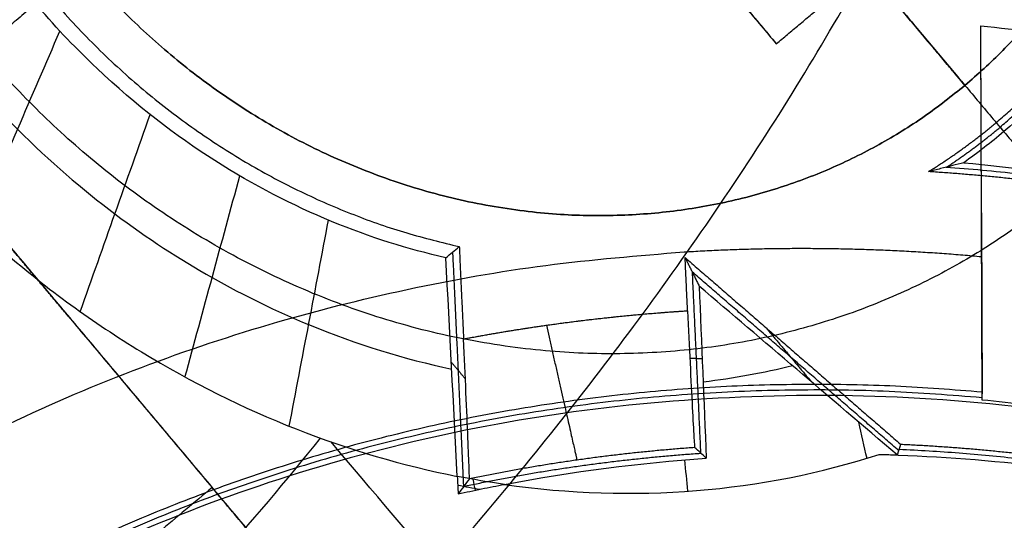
# Model space of a CAD drawing. Header units: millimetres. Extents: x -1267 to 1231, y -1283 to 1250.
# Tile 428 of 656: x 969.33 to 971.89, y -1063.66 to -1062.36. Entities that reach past the tile are written whole.
import ezdxf

# ---------------------------------------------------------------- set-up
doc = ezdxf.new("R2010")
doc.units = ezdxf.units.MM
doc.layers.add('Default', color=7, linetype='Continuous', true_color=0x000000)

msp = doc.modelspace()

# ---------------------------------------------------------------- linework, layer by layer
at = {"layer": 'Default'}
for points, degree in [([(1178.9433, -1069.9863, -788.9405), (912.6672, -752.6507, -788.9405), (646.3911, -435.3152, -788.9405)], 2), ([(1178.0393, -1069.0866, -789.3365), (912.5801, -752.7246, -789.3365), (647.1209, -436.3627, -789.3365)], 2), ([(1080.0541, -612.1967, -928.04), (792.0068, -853.8971, -928.04), (503.9594, -1095.5976, -928.04)], 2), ([(1079.2887, -612.8389, -927.6246), (792.0068, -853.8971, -927.6246), (504.7248, -1094.9553, -927.6246)], 2), ([(699.5146, -1247.8913, -882.3605), (947.7949, -1039.5593, -882.3605), (1196.0752, -831.2274, -882.3605)], 2), ([(700.297, -1247.0391, -881.973), (947.6985, -1039.4446, -881.973), (1195.1001, -831.8501, -881.973)], 2), ([(877.7654, -1281.7329, -810.2826), (1038.1081, -1147.1895, -810.2826), (1198.4507, -1012.646, -810.2826)], 2), ([(878.917, -1280.4723, -809.9337), (1037.9633, -1147.0166, -809.9337), (1197.0095, -1013.5609, -809.9337)], 2), ([(959.258, -1040.4775, -754.7192), (968.6902, -1051.7184, -754.7192), (978.1225, -1062.9594, -754.7192)], 2), ([(978.0635, -1063.0088, -758.9992), (968.6313, -1051.7679, -758.9992), (959.199, -1040.527, -758.9992)], 2), ([(959.1455, -1040.5719, -757.5318), (968.5777, -1051.8129, -757.5318), (978.01, -1063.0538, -757.5318)], 2), ([(959.0919, -1040.6169, -756.0644), (968.5242, -1051.8578, -756.0644), (977.9564, -1063.0987, -756.0644)], 2), ([(977.9159, -1063.1327, -757.2872), (968.4836, -1051.8918, -757.2872), (959.0514, -1040.6509, -757.2872)], 2), ([(959.032, -1040.6671, -756.8893), (968.4643, -1051.9081, -756.8893), (977.8965, -1063.149, -756.8893)], 2), ([(959.0126, -1040.6834, -756.4913), (968.4449, -1051.9243, -756.4913), (977.8771, -1063.1652, -756.4913)], 2), ([(958.8532, -1040.8172, -756.2778), (968.2855, -1052.0581, -756.2778), (977.7177, -1063.299, -756.2778)], 2), ([(970.2763, -1066.3505, -749.8938), (967.6562, -1063.228, -747.9058), (965.0362, -1060.1055, -745.9177), (962.4161, -1056.9831, -743.9297)], 3), ([(977.7042, -1075.2027, -754.0334), (972.746, -1069.2938, -750.2712), (967.7878, -1063.3848, -746.509), (962.8296, -1057.4758, -742.7468)], 3), ([(970.6679, -1061.672, -757.3055), (970.9823, -1062.0467, -757.3055), (971.2967, -1062.4214, -757.3055)], 2), ([(968.3362, -1061.7901, -753.3823), (969.0844, -1062.6817, -754.0543), (969.8325, -1063.5733, -754.7263)], 2), ([(970.8251, -1061.8594, -756.5718), (971.0609, -1062.1404, -756.9387), (971.2967, -1062.4214, -757.3055)], 2), ([(968.4345, -1061.9072, -753.1176), (969.1826, -1062.7988, -753.7895), (969.9307, -1063.6904, -754.4615)], 2), ([(969.873, -1061.9, -756.3861), (969.5537, -1062.168, -756.8366), (969.2344, -1062.4359, -757.2872)], 2), ([(971.7863, -1062.5294, -756.9387), (971.5607, -1062.2605, -756.5877), (971.3351, -1061.9916, -756.2367)], 2), ([(971.2967, -1062.4214, -757.3055), (971.5309, -1062.2249, -757.3055), (971.7651, -1062.0284, -757.3055)], 2), ([(971.4362, -1062.1121, -756.3861), (971.7309, -1062.4634, -756.8366), (972.0256, -1062.8146, -757.2872)], 2), ([(971.7863, -1062.5294, -757.3055), (971.6586, -1062.3772, -757.3055), (971.5309, -1062.2249, -757.3055)], 2), ([(969.2187, -1062.896, -748.5382), (969.2917, -1062.7268, -748.3713), (969.3647, -1062.5576, -748.2043), (969.4377, -1062.3884, -748.0374)], 3), ([(971.8309, -1063.3462, -757.042), (971.8292, -1062.8605, -756.5532), (971.8274, -1062.3747, -756.0644)], 2), ([(971.8296, -1062.9737, -756.0644), (971.8285, -1062.6742, -756.0644), (971.8274, -1062.3747, -756.0644)], 2), ([(967.7762, -1062.5063, -751.5415), (968.8769, -1063.818, -752.1988), (969.9776, -1065.1298, -752.8561)], 2), ([(971.7863, -1062.5294, -756.9387), (971.7863, -1062.5294, -757.1221), (971.7863, -1062.5294, -757.3055)], 2), ([(969.4902, -1063.1169, -748.7318), (969.5508, -1062.9463, -748.5576), (969.6113, -1062.7757, -748.3834), (969.6719, -1062.6051, -748.2093)], 3), ([(971.8674, -1062.626, -756.0644), (971.8772, -1062.6376, -753.1532), (971.887, -1062.6493, -750.242)], 2), ([(971.8674, -1062.626, -756.0644), (971.8772, -1062.6377, -753.1532), (971.887, -1062.6493, -750.242)], 2), ([(971.887, -1062.6493, -750.242), (971.8536, -1062.6778, -750.1899), (971.8191, -1062.7047, -750.1389), (971.7834, -1062.73, -750.0889)], 3), ([(969.4622, -1063.132, -754.0407), (969.2657, -1062.8978, -754.0407), (969.0692, -1062.6637, -754.0407)], 2), ([(967.2096, -1062.6957, -752.1123), (968.3103, -1064.0075, -752.7696), (969.411, -1065.3193, -753.4269)], 2), ([(971.7834, -1062.73, -750.0889), (971.7736, -1062.7326, -750.7612), (971.7538, -1062.7377, -752.1003), (971.7233, -1062.7455, -754.0923), (971.7023, -1062.7506, -755.4089), (971.6917, -1062.7532, -756.0644)], 3), ([(971.7834, -1062.73, -750.0889), (972.0329, -1062.7533, -750.5935), (972.2689, -1062.7933, -751.1968), (972.4896, -1062.8445, -751.8989)], 3), ([(969.7622, -1063.2868, -748.9221), (969.8096, -1063.1126, -748.7408), (969.8571, -1062.9383, -748.5596), (969.9045, -1062.7641, -748.3783)], 3), ([(970.0328, -1063.4145, -749.1116), (970.0668, -1063.2361, -748.9233), (970.1008, -1063.0576, -748.735), (970.1348, -1062.8791, -748.5467)], 3), ([(971.8292, -1062.8605, -756.0644), (971.8292, -1062.8605, -756.3088), (971.8292, -1062.8605, -756.5532)], 2), ([(971.8292, -1062.8605, -756.5532), (971.83, -1063.0951, -756.5532), (971.8309, -1063.3298, -756.5532)], 2), ([(970.4393, -1062.9769, -748.775), (970.4508, -1062.9673, -751.2048), (970.4624, -1062.9576, -753.6346), (970.474, -1062.9479, -756.0644)], 3), ([(970.474, -1062.9479, -756.0644), (970.4795, -1063.0677, -756.0644), (970.4851, -1063.1876, -756.0644)], 2), ([(970.4689, -1063.5444, -749.4266), (970.459, -1063.3552, -749.2094), (970.4491, -1063.166, -748.9922), (970.4393, -1062.9769, -748.775)], 3), ([(970.4566, -1062.9624, -752.4217), (970.4708, -1063.2669, -752.4197), (970.4849, -1063.5715, -752.4177)], 2), ([(971.0665, -1063.1144, -756.0644), (971.0633, -1063.0454, -756.0644), (971.0601, -1062.9765, -756.0644)], 2), ([(971.0601, -1062.9765, -756.0644), (971.0783, -1063.0135, -752.7174), (971.0966, -1063.0504, -749.3705)], 2), ([(971.0601, -1062.9765, -756.0644), (971.3397, -1063.2187, -756.0644), (971.6194, -1063.4609, -756.0644)], 2), ([(971.8308, -1063.3257, -756.4312), (971.8302, -1063.1497, -756.2478), (971.8296, -1062.9737, -756.0644)], 2), ([(967.4912, -1063.0314, -750.9707), (968.592, -1064.3432, -751.628), (969.6927, -1065.655, -752.2853)], 2), ([(971.0783, -1063.0135, -752.7174), (971.0893, -1063.2486, -752.7174), (971.1002, -1063.4836, -752.7174)], 2), ([(971.6142, -1063.4774, -752.7285), (971.3463, -1063.2455, -752.7179), (971.0784, -1063.0136, -752.7074)], 2), ([(971.0966, -1063.0504, -749.3705), (971.1027, -1063.1994, -749.5337), (971.1089, -1063.3483, -749.697), (971.115, -1063.4972, -749.8602)], 3), ([(971.6106, -1063.4887, -750.4517), (971.4343, -1063.3385, -750.059), (971.263, -1063.1924, -749.6986), (971.0966, -1063.0504, -749.3705)], 3), ([(971.2692, -1063.1576, -756.0644), (971.3283, -1063.2281, -753.0152), (971.3874, -1063.2985, -749.9661)], 2), ([(971.1044, -1063.2395, -749.5777), (971.0884, -1063.2387, -752.8096), (971.0724, -1063.238, -756.0414)], 2), ([(970.4534, -1063.2479, -749.0862), (970.4716, -1063.2697, -752.5676), (970.4899, -1063.2914, -756.0489)], 2), ([(971.1073, -1063.2987, -749.6416), (971.1862, -1063.2894, -749.713), (971.2633, -1063.2753, -749.786), (971.3384, -1063.2567, -749.8609)], 3), ([(971.8309, -1063.3462, -757.042), (971.8309, -1063.336, -756.7366), (971.8308, -1063.3257, -756.4312)], 2), ([(971.5321, -1063.4976, -750.3496), (971.525, -1063.4663, -750.31), (971.518, -1063.4351, -750.2704), (971.511, -1063.4038, -750.2308)], 3), ([(971.4346, -1064.9778, -750.1661), (971.0034, -1064.4702, -749.8403), (970.5723, -1063.9626, -749.5145), (970.1412, -1063.455, -749.1888)], 3), ([(971.6194, -1063.4609, -756.0644), (971.615, -1063.4748, -753.258), (971.6106, -1063.4887, -750.4517)], 2), ([(970.5911, -1063.5653, -749.5186), (970.9269, -1063.6134, -749.7745), (971.2599, -1063.5859, -750.0543), (971.564, -1063.4873, -750.3844)], 3), ([(971.115, -1063.4972, -749.8602), (971.1049, -1063.4879, -751.8066), (971.0949, -1063.4787, -753.753), (971.0848, -1063.4696, -755.6994)], 3), ([(971.564, -1063.4873, -750.3844), (971.5795, -1063.4877, -750.4068), (971.5951, -1063.4882, -750.4292), (971.6106, -1063.4887, -750.4517)], 3), ([(970.5911, -1063.5653, -749.5186), (970.7683, -1063.5315, -749.588), (970.9434, -1063.5093, -749.7019), (971.115, -1063.4972, -749.8602)], 3), ([(971.0674, -1063.583, -749.9043), (971.0647, -1063.556, -749.8728), (971.0619, -1063.5289, -749.8413), (971.0592, -1063.5019, -749.8098)], 3), ([(969.8066, -1063.5424, -754.703), (969.8066, -1063.5424, -754.5265), (969.8066, -1063.5424, -754.35)], 2), ([(970.5911, -1063.5653, -749.5186), (970.5503, -1063.5594, -749.4875), (970.5096, -1063.5524, -749.4569), (970.4689, -1063.5444, -749.4266)], 3), ([(970.4689, -1063.5444, -749.4266), (970.4697, -1063.5595, -749.4438), (970.4705, -1063.5747, -749.4611), (970.4712, -1063.5899, -749.4784)], 3), ([(970.4701, -1063.5671, -749.4525), (970.4894, -1063.5709, -749.4668), (970.5087, -1063.5745, -749.4813), (970.5281, -1063.5778, -749.4958)], 3), ([(970.5002, -1063.551, -755.6994), (970.4906, -1063.5639, -753.6257), (970.4809, -1063.5768, -751.5521), (970.4712, -1063.5899, -749.4784)], 3), ([(970.4712, -1063.5899, -749.4784), (970.4917, -1063.5854, -749.4841), (970.5321, -1063.5768, -749.4966), (970.5716, -1063.569, -749.511), (970.5911, -1063.5653, -749.5186)], 3), ([(970.5161, -1063.5803, -749.4919), (970.514, -1063.5709, -749.4803), (970.5119, -1063.5615, -749.4687), (970.5098, -1063.5521, -749.4571)], 3), ([(969.8325, -1063.5733, -754.7263), (968.7254, -1064.5022, -754.7263), (967.6184, -1065.4312, -754.7263)], 2)]:
    msp.add_open_spline(points, degree=degree, dxfattribs=at)
for points, knots in [([(1081.2612, -1198.6171, -761.8854), (1067.6111, -1182.3496, -778.9053), (1025.9085, -1132.6504, -825.7721), (929.9699, -1018.3152, -903.1801), (844.8464, -916.869, -928.04), (792.0068, -853.8971, -928.04)], [2.41548, 2.41548, 2.41548, 2.41548, 70.396144, 198.636056, 404.995527, 404.995527, 404.995527, 404.995527]), ([(1080.5002, -1197.7102, -762.3008), (1067.0323, -1181.6598, -779.0428), (1025.5347, -1132.2049, -825.6051), (929.8814, -1018.2098, -902.782), (844.8132, -916.8294, -927.6246), (792.0068, -853.8971, -927.6246)], [2.408267, 2.408267, 2.408267, 2.408267, 69.367076, 197.537893, 403.786179, 403.786179, 403.786179, 403.786179]), ([(978.8289, -1071.0089, -754.2247), (978.8173, -1070.9682, -754.2213), (978.7548, -1070.7517, -754.2031), (978.6323, -1070.36, -754.1696), (978.4494, -1069.8346, -754.1234), (978.2485, -1069.3068, -754.076), (978.0268, -1068.7673, -754.0265), (977.7779, -1068.2018, -753.9736), (977.4927, -1067.5942, -753.9156), (977.1615, -1066.9309, -753.8509), (976.775, -1066.2024, -753.7784), (976.3252, -1065.4037, -753.6972), (975.8061, -1064.5347, -753.6068), (975.2158, -1063.6024, -753.5074), (974.5592, -1062.6229, -753.4005), (973.8485, -1061.6201, -753.2882), (973.1073, -1060.6287, -753.1745), (972.3498, -1059.6654, -753.0612), (971.837, -1059.0436, -752.9864), (971.5783, -1058.7371, -752.949)], [0, 0, 0, 0, 0.108432, 0.577428, 1.046855, 1.518807, 2.001869, 2.511483, 3.064341, 3.674743, 4.35318, 5.106417, 5.938272, 6.846286, 7.818166, 8.83086, 9.85721, 10.847205, 11.828004, 11.828004, 11.828004, 11.828004]), ([(970.4393, -1062.9769, -748.775), (970.2442, -1062.9324, -748.6252), (970.0433, -1062.854, -748.479), (969.7384, -1062.6601, -748.2576), (969.6361, -1062.5822, -748.1835), (969.4824, -1062.4365, -748.0704), (969.4311, -1062.3838, -748.0325), (969.3283, -1062.2629, -747.9557), (969.2768, -1062.19, -747.9165), (969.225, -1062.1129, -747.8765)], [-1.467705, -1.467705, -1.467705, -1.467705, -0.733852, -0.733852, -0.366926, -0.366926, -0.183463, -0.183463, 0, 0, 0, 0]), ([(972.2919, -1062.1154, -751.1187), (972.2391, -1062.2175, -750.9594), (972.184, -1062.3193, -750.8007), (972.0476, -1062.4978, -750.5096), (971.9706, -1062.5781, -750.3726), (971.887, -1062.6493, -750.242)], [0, 0, 0, 0, 0.4692378, 0.4692378, 0.9384756, 0.9384756, 0.9384756, 0.9384756]), ([(969.1037, -1062.38, -748.1208), (969.1363, -1062.4237, -748.1457), (969.2109, -1062.5217, -748.2025), (969.3697, -1062.6911, -748.3203), (969.5804, -1062.8719, -748.473), (969.8329, -1063.0352, -748.6531), (970.1261, -1063.1769, -748.863), (970.3324, -1063.2399, -749.0142), (970.4545, -1063.266, -749.1065)], [-0.0050701, -0.0050701, -0.0050701, -0.0050701, 0.0196099, 0.0513122, 0.1147169, 0.1781215, 0.2415261, 0.3371163, 0.3371163, 0.3371163, 0.3371163]), ([(968.9827, -1062.6471, -748.3643), (969.0789, -1062.7617, -748.4371), (969.1826, -1062.8669, -748.5132), (969.3494, -1063.0105, -748.6329), (969.4068, -1063.056, -748.6736), (969.4957, -1063.1206, -748.7363), (969.5258, -1063.1416, -748.7574), (969.5868, -1063.1823, -748.8002), (969.6166, -1063.2013, -748.821), (969.9099, -1063.3801, -749.0259), (970.1859, -1063.4883, -749.216), (970.4689, -1063.5444, -749.4266)], [0, 0, 0, 0, 0.427709, 0.427709, 0.641563, 0.641563, 0.748491, 0.748491, 0.855418, 0.855418, 1.710836, 1.710836, 1.710836, 1.710836]), ([(971.0665, -1063.1144, -756.0644), (971.0687, -1063.162, -756.0644), (971.0709, -1063.2072, -756.0551), (971.075, -1063.2926, -756.0179), (971.077, -1063.3332, -755.9906), (971.0803, -1063.3973, -755.9241), (971.0818, -1063.4243, -755.8831), (971.0839, -1063.4599, -755.7945), (971.0846, -1063.4693, -755.7473), (971.0848, -1063.4696, -755.6994)], [-0.4740349, -0.4740349, -0.4740349, -0.4740349, -0.3555262, -0.3555262, -0.2370175, -0.2370175, -0.1185087, -0.1185087, 0, 0, 0, 0]), ([(970.5002, -1063.551, -755.6994), (970.5004, -1063.5507, -755.7481), (970.5002, -1063.5414, -755.7942), (970.499, -1063.5048, -755.8814), (970.4979, -1063.4777, -755.9235), (970.4952, -1063.4119, -755.9895), (970.4934, -1063.3709, -756.0177), (970.4895, -1063.2828, -756.0546), (970.4873, -1063.2354, -756.0644), (970.4851, -1063.1876, -756.0644)], [-0.4794754, -0.4794754, -0.4794754, -0.4794754, -0.3596066, -0.3596066, -0.2397377, -0.2397377, -0.1198689, -0.1198689, 0, 0, 0, 0]), ([(967.4434, -1065.6859, -749.1693), (967.9375, -1065.4153, -748.9519), (968.9231, -1064.7378, -748.7263), (969.7615, -1063.8849, -748.9519), (970.1138, -1063.4452, -749.1693)], [5.475774, 5.475774, 5.475774, 5.475774, 7.188789, 8.901832, 8.901832, 8.901832, 8.901832]), ([(971.564, -1063.4873, -750.3844), (971.8248, -1063.4946, -750.6472), (972.1006, -1063.5246, -750.9486), (972.3917, -1063.5848, -751.2941), (972.3943, -1063.5853, -751.2971), (972.4014, -1063.5868, -751.3055), (972.412, -1063.5891, -751.3182), (972.4371, -1063.5944, -751.3481), (972.488, -1063.6057, -751.4093), (972.5331, -1063.6163, -751.464), (972.6252, -1063.6389, -751.5766), (972.6891, -1063.6559, -751.6558), (972.8879, -1063.7134, -751.9057), (973.0301, -1063.7605, -752.0888), (973.1818, -1063.8196, -752.2899), (973.1813, -1063.8194, -752.2892), (973.182, -1063.8197, -752.2902), (973.1831, -1063.8201, -752.2916), (973.1856, -1063.8211, -752.295), (973.1912, -1063.8233, -752.3024), (973.2041, -1063.8283, -752.3195), (973.2179, -1063.8338, -752.338), (973.2494, -1063.8464, -752.38), (973.2755, -1063.857, -752.4149), (973.3685, -1063.8962, -752.54), (973.4505, -1063.9319, -752.6507), (973.5542, -1063.9821, -752.7931), (973.5556, -1063.9828, -752.7949), (973.5601, -1063.985, -752.8011), (973.5668, -1063.9882, -752.8103), (973.5823, -1063.9958, -752.8316), (973.6126, -1064.0108, -752.8733), (973.6708, -1064.0402, -752.9536), (973.7166, -1064.0642, -753.0169), (973.8025, -1064.1104, -753.136), (973.8525, -1064.1386, -753.2057), (973.8981, -1064.1651, -753.2693), (973.9032, -1064.168, -753.2763), (973.9109, -1064.1725, -753.287), (973.9224, -1064.1792, -753.303), (973.949, -1064.195, -753.3401), (974.0013, -1064.2264, -753.4128), (974.0445, -1064.2532, -753.4728), (974.1287, -1064.3067, -753.5895), (974.182, -1064.3419, -753.6631), (974.3335, -1064.446, -753.871), (974.4234, -1064.5128, -753.9926), (974.5031, -1064.5753, -754.0973)], [-4.052523, -4.052523, -4.052523, -4.052523, -3.039392, -3.039392, -3.023562, -3.023562, -3.007732, -2.976072, -2.912751, -2.78611, -2.78611, -2.532827, -2.532827, -2.026261, -2.026261, -2.022304, -2.022304, -2.018346, -2.010431, -1.994601, -1.962941, -1.89962, -1.89962, -1.772979, -1.772979, -1.519696, -1.519696, -1.511781, -1.511781, -1.503866, -1.488036, -1.456375, -1.393055, -1.266413, -1.266413, -1.013131, -1.013131, -0.997301, -0.997301, -0.98147, -0.94981, -0.886489, -0.759848, -0.759848, -0.506565, -0.506565, 0, 0, 0, 0])]:
    msp.add_open_spline(points, degree=3, knots=knots, dxfattribs=at)
for points, weights, degree, knots in [([(962.8683, -1066.6857, -752.9946), (964.079, -1067.8237, -749.743), (966.6499, -1067.1204, -747.548), (969.1571, -1065.0166, -747.548), (971.6643, -1062.9128, -747.548), (972.8033, -1060.5031, -749.743), (971.8928, -1059.1132, -752.9946)], [1.13789965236, 0.941206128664, 0.954928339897, 1.17906628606, 0.954928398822, 0.941206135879, 1.13789949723], 3, [0.606869, 0.606869, 0.606869, 0.606869, 9.912577, 9.912577, 9.912577, 19.218282, 19.218282, 19.218282, 19.218282]), ([(970.115, -1059.4978, -756.0644), (968.8073, -1059.8325, -756.0644), (968.9537, -1061.2396, -756.0644), (969.1001, -1062.6467, -756.0644), (970.474, -1062.9479, -756.0644)], [1, 0.782926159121, 1, 0.782926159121, 1], 2, [0, 0, 0, 2.018541, 2.018541, 4.037082, 4.037082, 4.037082]), ([(971.7863, -1062.5294, -756.9387), (972.9785, -1061.529, -756.9387), (971.8781, -1060.2175, -756.9387), (970.7777, -1058.9061, -756.9387), (969.5855, -1059.9065, -756.9387)], [1, 0.707106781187, 1, 0.707106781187, 1], 2, [0, 0, 0, 2.199115, 2.199115, 4.39823, 4.39823, 4.39823]), ([(971.7863, -1062.5294, -757.3055), (972.9785, -1061.529, -757.3055), (971.8781, -1060.2175, -757.3055), (970.7777, -1058.9061, -757.3055), (969.5855, -1059.9065, -757.3055)], [1, 0.707106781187, 1, 0.707106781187, 1], 2, [0, 0, 0, 2.199115, 2.199115, 4.39823, 4.39823, 4.39823]), ([(969.5855, -1059.9065, -757.1221), (970.7777, -1058.9061, -757.1221), (971.8781, -1060.2175, -757.1221), (972.9785, -1061.529, -757.1221), (971.7863, -1062.5294, -757.1221)], [1, 0.707106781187, 1, 0.707106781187, 1], 2, [1.570796, 1.570796, 1.570796, 3.141593, 3.141593, 4.712389, 4.712389, 4.712389]), ([(972.0256, -1062.8146, -757.2872), (970.5741, -1064.0325, -757.2872), (969.2344, -1062.4359, -757.2872), (967.8946, -1060.8392, -757.2872), (969.3461, -1059.6213, -757.2872)], [1, 0.707106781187, 1, 0.707106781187, 1], 2, [0, 0, 0, 2.677388, 2.677388, 5.354776, 5.354776, 5.354776]), ([(969.5855, -1059.9065, -756.9387), (968.3932, -1060.9069, -756.9387), (969.4937, -1062.2183, -756.9387), (970.5941, -1063.5298, -756.9387), (971.7863, -1062.5294, -756.9387)], [1, 0.707106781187, 1, 0.707106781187, 1], 2, [0, 0, 0, 2.199115, 2.199115, 4.39823, 4.39823, 4.39823]), ([(969.5855, -1059.9065, -757.3055), (968.3932, -1060.9069, -757.3055), (969.4937, -1062.2183, -757.3055), (970.5941, -1063.5298, -757.3055), (971.7863, -1062.5294, -757.3055)], [1, 0.707106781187, 1, 0.707106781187, 1], 2, [0, 0, 0, 2.199115, 2.199115, 4.39823, 4.39823, 4.39823]), ([(971.7863, -1062.5294, -757.1221), (970.5941, -1063.5298, -757.1221), (969.4937, -1062.2183, -757.1221), (968.3932, -1060.9069, -757.1221), (969.5855, -1059.9065, -757.1221)], [1, 0.707106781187, 1, 0.707106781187, 1], 2, [1.570796, 1.570796, 1.570796, 3.141593, 3.141593, 4.712389, 4.712389, 4.712389]), ([(971.7388, -1062.7415, -753.0766), (971.8111, -1062.6936, -753.0766), (971.8774, -1062.638, -753.0766), (971.8775, -1062.638, -753.0766), (971.8775, -1062.638, -753.0766)], [0.961280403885, 0.979156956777, 1, 0.999997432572, 0.999994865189], 2, [3.0298107, 3.0298107, 3.0298107, 3.1415927, 3.1415927, 3.1416064, 3.1416064, 3.1416064]), ([(970.4851, -1063.1876, -756.0644), (970.592, -1063.1673, -756.0644), (970.7, -1063.152, -756.0644), (970.8819, -1063.1262, -756.0644), (971.0665, -1063.1144, -756.0644)], [0.98246342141, 0.990952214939, 1, 0.984865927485, 0.971295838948], 2, [13.4402873, 13.4402873, 13.4402873, 13.6511364, 13.6511364, 14.0038201, 14.0038201, 14.0038201]), ([(966.9244, -1067.7939, -756.7981), (966.9491, -1071.041, -756.7981), (969.8907, -1072.6109, -756.7981), (972.8324, -1074.1809, -756.7981), (975.1881, -1072.2042, -756.7981), (977.5439, -1070.2274, -756.7981), (976.5086, -1067.0579, -756.7981), (975.4733, -1063.8884, -756.7981), (972.2798, -1063.3002, -756.7981)], [1, 0.838037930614, 1, 0.838037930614, 1, 0.838037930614, 1, 0.838037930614, 1], 2, [-19.61723, -19.61723, -19.61723, -14.712923, -14.712923, -9.808615, -9.808615, -4.904308, -4.904308, 0, 0, 0]), ([(975.1103, -1072.1115, -757.2872), (978.6444, -1069.146, -757.2872), (975.3824, -1065.2585, -757.2872), (972.1204, -1061.3711, -757.2872), (968.5864, -1064.3365, -757.2872)], [1, 0.707106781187, 1, 0.707106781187, 1], 2, [-13.03761, -13.03761, -13.03761, -6.518805, -6.518805, 0, 0, 0]), ([(966.1384, -1073.0152, -756.0644), (971.4087, -1079.2961, -756.0644), (977.1187, -1074.5049, -756.0644), (982.8286, -1069.7137, -756.0644), (977.5583, -1063.4328, -756.0644)], [1, 0.707106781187, 1, 0.707106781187, 1], 2, [-21.064609, -21.064609, -21.064609, -10.532304, -10.532304, 0, 0, 0]), ([(967.1561, -1067.8036, -756.5548), (967.1729, -1070.9011, -756.5548), (969.9781, -1072.4019, -756.5548), (972.7833, -1073.9028, -756.5548), (975.0309, -1072.0168, -756.5548), (977.2785, -1070.1309, -756.5548), (976.2876, -1067.1077, -756.5548), (975.2966, -1064.0845, -756.5548), (972.2492, -1063.53, -756.5548)], [1, 0.837736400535, 1, 0.837736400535, 1, 0.837736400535, 1, 0.837736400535, 1], 2, [0, 0, 0, 4.677936, 4.677936, 9.355873, 9.355873, 14.033809, 14.033809, 18.711746, 18.711746, 18.711746])]:
    msp.add_rational_spline(points, weights, degree=degree, knots=knots, dxfattribs=at)
for points, weights in [([(971.8674, -1062.626, -756.0644), (972.1346, -1062.4018, -756.0644), (972.2808, -1062.0788, -756.0644)], [1, 0.978906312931, 1]), ([(971.8772, -1062.6377, -753.1532), (972.1466, -1062.4116, -753.1532), (972.294, -1062.0859, -753.1532)], [0.999994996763, 0.920426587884, 0.884091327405]), ([(971.8274, -1062.3747, -756.0644), (974.3694, -1062.6073, -756.0644), (976.0934, -1064.6619, -756.0644)], [1, 0.915311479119, 1]), ([(971.6917, -1062.7532, -756.0644), (971.7842, -1062.6958, -756.0644), (971.8674, -1062.626, -756.0644)], [1, 0.997892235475, 1]), ([(972.2811, -1062.8246, -756.0644), (971.9868, -1062.7726, -756.0644), (971.6917, -1062.7532, -756.0644)], [1, 0.998504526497, 1]), ([(973.255, -1063.0739, -753.2306), (972.509, -1062.7995, -753.2306), (971.7365, -1062.7421, -753.2306)], [0.864272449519, 0.850649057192, 0.854340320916]), ([(971.0578, -1062.9616, -756.0644), (971.4414, -1062.9382, -756.0644), (971.8296, -1062.9737, -756.0644)], [1, 0.997210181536, 1]), ([(966.8032, -1066.5317, -756.0644), (967.6091, -1063.1719, -756.0644), (971.0578, -1062.9616, -756.0644)], [1, 0.829638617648, 1]), ([(970.4851, -1063.1876, -756.0644), (970.772, -1063.1332, -756.0644), (971.0665, -1063.1144, -756.0644)], [1, 0.998252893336, 1]), ([(970.7, -1063.152, -756.0644), (970.7789, -1063.5003, -756.0644), (970.7793, -1063.5021, -755.6994)], [1, 0.708190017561, 0.997841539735]), ([(971.8308, -1063.3257, -756.4312), (969.9496, -1063.1536, -756.4312), (968.5671, -1064.3136, -756.4312)], [1, 0.932007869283, 1]), ([(971.8309, -1063.3401, -756.8592), (969.9551, -1063.1685, -756.8592), (968.5768, -1064.325, -756.8592)], [0.853959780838, 0.86126795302, 1]), ([(975.3884, -1065.2535, -757.042), (973.9507, -1063.5401, -757.042), (971.8309, -1063.3462, -757.042)], [1, 0.915311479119, 1]), ([(971.6194, -1063.4609, -756.0644), (971.9223, -1063.4747, -756.0644), (972.2247, -1063.5281, -756.0644)], [1, 0.997914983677, 1]), ([(970.4857, -1063.5704, -752.5889), (970.7885, -1063.5058, -752.5889), (971.1009, -1063.4843, -752.5889)], [0.878094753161, 0.868124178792, 0.862204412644]), ([(971.0848, -1063.4696, -755.6994), (970.7882, -1063.4909, -755.6994), (970.5002, -1063.551, -755.6994)], [1, 0.997949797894, 1]), ([(971.6153, -1063.4738, -753.4696), (972.9031, -1063.5313, -753.4696), (974.0419, -1064.2517, -753.4696)], [0.855278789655, 0.844807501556, 0.897885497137]), ([(970.4024, -1064.2524, -754.9638), (970.097, -1063.8885, -754.9638), (969.8325, -1063.5733, -754.7263)], [1, 0.965925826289, 1])]:
    msp.add_rational_spline(points, weights, degree=2, dxfattribs=at)

doc.saveas('drawing.dxf')
